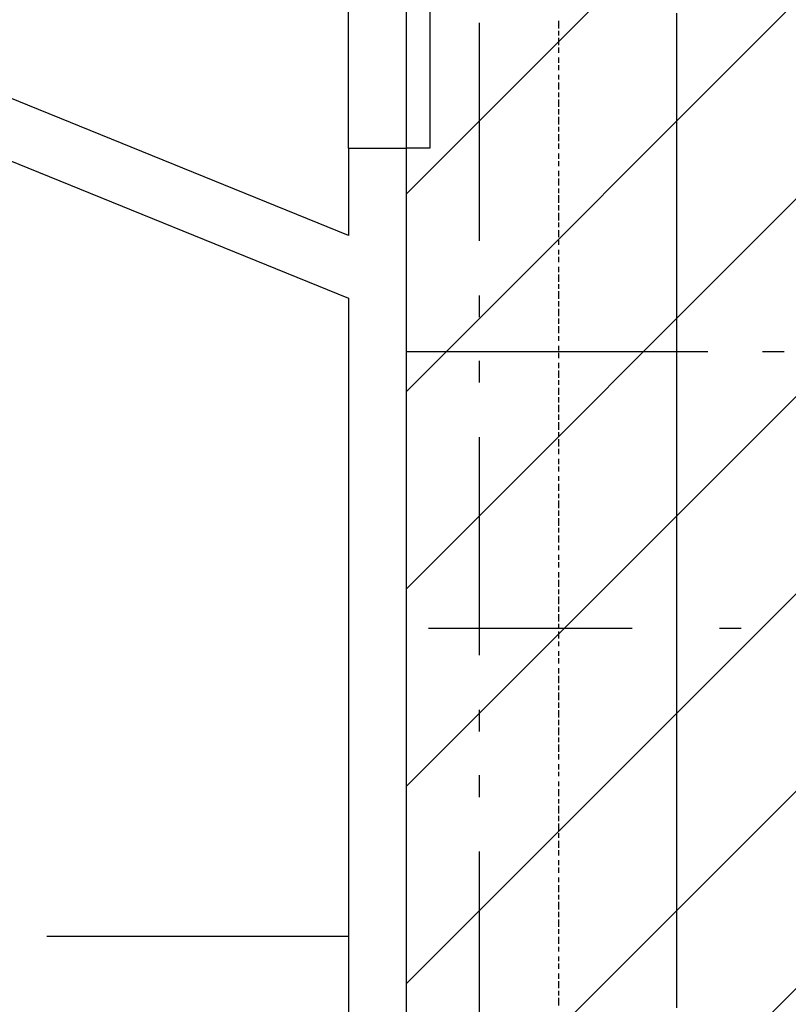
# Model space of a CAD drawing. Extents: x 997 to 109698, y 921 to 94021.
# Tile 349 of 656: x 5907 to 7230, y 51585 to 53278. Entities that reach past the tile are written whole.
import ezdxf

# ---------------------------------------------------------------- set-up
doc = ezdxf.new("R2010")
doc.units = 0
doc.header["$MEASUREMENT"] = 0
for name, color, linetype in [('12', 7, 'CONTINUOUS'), ('28', 7, 'CONTINUOUS'), ('40', 7, 'CONTINUOUS')]:
    doc.layers.add(name, color=color, linetype=linetype)

msp = doc.modelspace()

# ---------------------------------------------------------------- linework, layer by layer
at = {"layer": '12', "color": 5}
for p, q in [((7037.630503, 53275.563401), (7037.630503, 53288.563401)), ((7037.630503, 53267.563401), (7037.630503, 53275.563401)), ((7037.630503, 53254.563401), (7037.630503, 53267.563401)), ((7037.630503, 53246.563401), (7037.630503, 53254.563401)), ((7037.630503, 53237.563401), (7037.630503, 53246.563401)), ((7037.630503, 53224.563401), (7037.630503, 53237.563401)), ((7037.630503, 53216.563401), (7037.630503, 53224.563401)), ((7037.630503, 53207.563401), (7037.630503, 53216.563401)), ((7037.630503, 53195.563401), (7037.630503, 53207.563401)), ((7037.630503, 53186.563401), (7037.630503, 53195.563401)), ((7037.630503, 53178.563401), (7037.630503, 53186.563401)), ((7037.630503, 53165.563401), (7037.630503, 53178.563401)), ((7037.630503, 53157.563401), (7037.630503, 53165.563401)), ((7037.630503, 53144.563401), (7037.630503, 53157.563401)), ((7037.630503, 53136.563401), (7037.630503, 53144.563401)), ((7037.630503, 53127.563401), (7037.630503, 53136.563401)), ((7037.630503, 53114.563401), (7037.630503, 53127.563401)), ((7037.630503, 53106.563401), (7037.630503, 53114.563401)), ((7037.630503, 53097.563401), (7037.630503, 53106.563401)), ((7037.630503, 53085.563401), (7037.630503, 53097.563401)), ((7037.630503, 53076.563401), (7037.630503, 53085.563401)), ((7037.630503, 53068.563401), (7037.630503, 53076.563401)), ((7037.630503, 53055.563401), (7037.630503, 53068.563401)), ((7037.630503, 53047.563401), (7037.630503, 53055.563401)), ((7037.630503, 53034.563401), (7037.630503, 53047.563401)), ((7037.630503, 53025.563401), (7037.630503, 53034.563401)), ((7037.630503, 53017.563401), (7037.630503, 53025.563401)), ((7037.630503, 53004.563401), (7037.630503, 53017.563401)), ((7037.630503, 52996.563401), (7037.630503, 53004.563401)), ((7037.630503, 52987.563401), (7037.630503, 52996.563401)), ((7037.630503, 52975.563401), (7037.630503, 52987.563401)), ((7037.630503, 52966.563401), (7037.630503, 52975.563401)), ((7037.630503, 52958.563401), (7037.630503, 52966.563401)), ((7037.630503, 52945.563401), (7037.630503, 52958.563401)), ((7037.630503, 52937.563401), (7037.630503, 52945.563401)), ((7037.630503, 52924.563401), (7037.630503, 52937.563401)), ((7037.630503, 52915.563401), (7037.630503, 52924.563401)), ((7037.630503, 52907.563401), (7037.630503, 52915.563401)), ((7037.630503, 52894.563401), (7037.630503, 52907.563401)), ((7037.630503, 52886.563401), (7037.630503, 52894.563401)), ((7037.630503, 52877.563401), (7037.630503, 52886.563401)), ((7037.630503, 52865.563401), (7037.630503, 52877.563401)), ((7037.630503, 52856.563401), (7037.630503, 52865.563401)), ((7037.630503, 52848.563401), (7037.630503, 52856.563401)), ((7037.630503, 52835.563401), (7037.630503, 52848.563401)), ((7037.630503, 52826.563401), (7037.630503, 52835.563401)), ((7037.630503, 52818.563401), (7037.630503, 52826.563401)), ((7037.630503, 52805.563401), (7037.630503, 52818.563401)), ((7037.630503, 52797.563401), (7037.630503, 52805.563401)), ((7037.630503, 52784.563401), (7037.630503, 52797.563401)), ((7037.630503, 52776.563401), (7037.630503, 52784.563401)), ((7037.630503, 52767.563401), (7037.630503, 52776.563401)), ((7037.630503, 52754.563401), (7037.630503, 52767.563401)), ((7037.630503, 52746.563401), (7037.630503, 52754.563401)), ((7037.630503, 52738.563401), (7037.630503, 52746.563401)), ((7037.630503, 52725.563401), (7037.630503, 52738.563401)), ((7037.630503, 52716.563401), (7037.630503, 52725.563401)), ((7037.630503, 52708.563401), (7037.630503, 52716.563401)), ((7037.630503, 52695.563401), (7037.630503, 52708.563401)), ((7037.630503, 52687.563401), (7037.630503, 52695.563401)), ((7037.630503, 52674.563401), (7037.630503, 52687.563401)), ((7037.630503, 52666.563401), (7037.630503, 52674.563401)), ((7037.630503, 52657.563401), (7037.630503, 52666.563401)), ((7037.630503, 52644.563401), (7037.630503, 52657.563401)), ((7037.630503, 52636.563401), (7037.630503, 52644.563401)), ((7037.630503, 52628.563401), (7037.630503, 52636.563401)), ((7037.630503, 52615.563401), (7037.630503, 52628.563401)), ((7037.630503, 52606.563401), (7037.630503, 52615.563401)), ((7037.630503, 52598.563401), (7037.630503, 52606.563401)), ((7037.630503, 52585.563401), (7037.630503, 52598.563401)), ((7037.630503, 52577.563401), (7037.630503, 52585.563401)), ((7037.630503, 52564.563401), (7037.630503, 52577.563401)), ((7037.630503, 52556.563401), (7037.630503, 52564.563401)), ((7037.630503, 52547.563401), (7037.630503, 52556.563401)), ((7037.630503, 52534.563401), (7037.630503, 52547.563401)), ((7037.630503, 52526.563401), (7037.630503, 52534.563401)), ((7037.630503, 52517.563401), (7037.630503, 52526.563401)), ((7037.630503, 52505.563401), (7037.630503, 52517.563401)), ((7037.630503, 52496.563401), (7037.630503, 52505.563401)), ((7037.630503, 52488.563401), (7037.630503, 52496.563401)), ((7037.630503, 52475.563401), (7037.630503, 52488.563401)), ((7037.630503, 52467.563401), (7037.630503, 52475.563401)), ((7037.630503, 52454.563401), (7037.630503, 52467.563401)), ((7037.630503, 52445.563401), (7037.630503, 52454.563401)), ((7037.630503, 52437.563401), (7037.630503, 52445.563401)), ((7037.630503, 52424.563401), (7037.630503, 52437.563401)), ((7037.630503, 52416.563401), (7037.630503, 52424.563401)), ((7037.630503, 52407.563401), (7037.630503, 52416.563401)), ((7037.630503, 52395.563401), (7037.630503, 52407.563401)), ((7037.630503, 52386.563401), (7037.630503, 52395.563401)), ((7037.630503, 52378.563401), (7037.630503, 52386.563401)), ((7037.630503, 52365.563401), (7037.630503, 52378.563401)), ((7037.630503, 52357.563401), (7037.630503, 52365.563401)), ((7037.630503, 52344.563401), (7037.630503, 52357.563401)), ((7037.630503, 52335.563401), (7037.630503, 52344.563401)), ((7037.630503, 52327.563401), (7037.630503, 52335.563401)), ((7037.630503, 52314.563401), (7037.630503, 52327.563401)), ((7037.630503, 52306.563401), (7037.630503, 52314.563401)), ((7037.630503, 52297.563401), (7037.630503, 52306.563401)), ((7037.630503, 52285.563401), (7037.630503, 52297.563401)), ((7037.630503, 52276.563401), (7037.630503, 52285.563401)), ((7037.630503, 52268.563401), (7037.630503, 52276.563401)), ((7037.630503, 52255.563401), (7037.630503, 52268.563401)), ((7037.630503, 52246.563401), (7037.630503, 52255.563401)), ((7037.630503, 52238.563401), (7037.630503, 52246.563401)), ((7037.630503, 52225.563401), (7037.630503, 52238.563401)), ((7037.630503, 52217.563401), (7037.630503, 52225.563401)), ((7037.630503, 52204.563401), (7037.630503, 52217.563401)), ((7037.630503, 52196.563401), (7037.630503, 52204.563401)), ((7037.630503, 52187.563401), (7037.630503, 52196.563401)), ((7037.630503, 52174.563401), (7037.630503, 52187.563401)), ((7037.630503, 52166.563401), (7037.630503, 52174.563401)), ((7037.630503, 52158.563401), (7037.630503, 52166.563401)), ((7037.630503, 52145.563401), (7037.630503, 52158.563401)), ((7037.630503, 52136.563401), (7037.630503, 52145.563401)), ((7037.630503, 52128.563401), (7037.630503, 52136.563401)), ((7037.630503, 52115.563401), (7037.630503, 52128.563401)), ((7037.630503, 52107.563401), (7037.630503, 52115.563401)), ((7037.630503, 52094.563401), (7037.630503, 52107.563401)), ((7037.630503, 52086.563401), (7037.630503, 52094.563401)), ((7037.630503, 52077.563401), (7037.630503, 52086.563401)), ((7037.630503, 52064.563401), (7037.630503, 52077.563401)), ((7037.630503, 52056.563401), (7037.630503, 52064.563401)), ((7037.630503, 52047.563401), (7037.630503, 52056.563401)), ((7037.630503, 52035.563401), (7037.630503, 52047.563401)), ((7037.630503, 52026.563401), (7037.630503, 52035.563401)), ((7037.630503, 52018.563401), (7037.630503, 52026.563401)), ((7037.630503, 52005.563401), (7037.630503, 52018.563401)), ((7037.630503, 51997.563401), (7037.630503, 52005.563401)), ((7037.630503, 51984.563401), (7037.630503, 51997.563401)), ((7037.630503, 51976.563401), (7037.630503, 51984.563401)), ((7037.630503, 51967.563401), (7037.630503, 51976.563401)), ((7037.630503, 51954.563401), (7037.630503, 51967.563401)), ((7037.630503, 51946.563401), (7037.630503, 51954.563401)), ((7037.630503, 51937.563401), (7037.630503, 51946.563401)), ((7037.630503, 51925.563401), (7037.630503, 51937.563401)), ((7037.630503, 51916.563401), (7037.630503, 51925.563401)), ((7037.630503, 51908.563401), (7037.630503, 51916.563401)), ((7037.630503, 51895.563401), (7037.630503, 51908.563401)), ((7037.630503, 51887.563401), (7037.630503, 51895.563401)), ((7037.630503, 51874.563401), (7037.630503, 51887.563401)), ((7037.630503, 51865.563401), (7037.630503, 51874.563401)), ((7037.630503, 51857.563401), (7037.630503, 51865.563401)), ((7037.630503, 51844.563401), (7037.630503, 51857.563401)), ((7037.630503, 51836.563401), (7037.630503, 51844.563401)), ((7037.630503, 51827.563401), (7037.630503, 51836.563401)), ((7037.630503, 51815.563401), (7037.630503, 51827.563401)), ((7037.630503, 51806.563401), (7037.630503, 51815.563401)), ((7037.630503, 51798.563401), (7037.630503, 51806.563401)), ((7037.630503, 51785.563401), (7037.630503, 51798.563401)), ((7037.630503, 51777.563401), (7037.630503, 51785.563401)), ((7037.630503, 51764.563401), (7037.630503, 51777.563401)), ((7037.630503, 51755.563401), (7037.630503, 51764.563401)), ((7037.630503, 51747.563401), (7037.630503, 51755.563401)), ((7037.630503, 51734.563401), (7037.630503, 51747.563401)), ((7037.630503, 51726.563401), (7037.630503, 51734.563401)), ((7037.630503, 51717.563401), (7037.630503, 51726.563401)), ((7037.630503, 51705.563401), (7037.630503, 51717.563401)), ((7037.630503, 51696.563401), (7037.630503, 51705.563401)), ((7037.630503, 51688.563401), (7037.630503, 51696.563401)), ((7037.630503, 51675.563401), (7037.630503, 51688.563401)), ((7037.630503, 51666.563401), (7037.630503, 51675.563401)), ((7037.630503, 51654.563401), (7037.630503, 51666.563401)), ((7037.630503, 51645.563401), (7037.630503, 51654.563401)), ((7037.630503, 51637.563401), (7037.630503, 51645.563401)), ((7037.630503, 51624.563401), (7037.630503, 51637.563401)), ((7037.630503, 51616.563401), (7037.630503, 51624.563401)), ((7037.630503, 51607.563401), (7037.630503, 51616.563401)), ((7037.630503, 51595.563401), (7037.630503, 51607.563401)), ((7037.630503, 51586.563401), (7037.630503, 51595.563401)), ((7037.630503, 51578.563401), (7037.630503, 51586.563401))]:
    msp.add_line(p, q, dxfattribs=at)
at = {"layer": '12', "color": 1}
for p, q in [((6834.630503, 53262.563401), (6834.630503, 53275.563401)), ((6834.630503, 53250.563401), (6834.630503, 53258.563401)), ((6834.630503, 53233.563401), (6834.630503, 53246.563401)), ((6834.630503, 53220.563401), (6834.630503, 53229.563401)), ((6834.630503, 53203.563401), (6834.630503, 53212.563401)), ((6834.630503, 53190.563401), (6834.630503, 53199.563401)), ((6834.630503, 53174.563401), (6834.630503, 53182.563401)), ((6834.630503, 53157.563401), (6834.630503, 53169.563401)), ((6834.630503, 53144.563401), (6834.630503, 53152.563401)), ((6834.630503, 53127.563401), (6834.630503, 53140.563401)), ((6834.630503, 53114.563401), (6834.630503, 53123.563401)), ((6834.630503, 53097.563401), (6834.630503, 53110.563401)), ((6834.630503, 53085.563401), (6834.630503, 53093.563401)), ((6834.630503, 53068.563401), (6834.630503, 53080.563401)), ((6834.630503, 53055.563401), (6834.630503, 53064.563401)), ((6834.630503, 53038.563401), (6834.630503, 53047.563401)), ((6834.630503, 53025.563401), (6834.630503, 53034.563401)), ((6834.630503, 53008.563401), (6834.630503, 53017.563401)), ((6834.630503, 52992.563401), (6834.630503, 53004.563401)), ((6834.630503, 52979.563401), (6834.630503, 52987.563401)), ((6834.630503, 52962.563401), (6834.630503, 52975.563401)), ((6834.630503, 52949.563401), (6834.630503, 52958.563401)), ((6834.630503, 52932.563401), (6834.630503, 52945.563401)), ((6834.630503, 52920.563401), (6834.630503, 52928.563401)), ((6834.630503, 52903.563401), (6834.630503, 52915.563401)), ((6834.630503, 52890.563401), (6834.630503, 52898.563401)), ((6834.630503, 52873.563401), (6834.630503, 52881.563401)), ((6834.630503, 52860.563401), (6834.630503, 52869.563401)), ((6834.630503, 52843.563401), (6834.630503, 52852.563401)), ((6834.630503, 52826.563401), (6834.630503, 52839.563401)), ((6834.630503, 52814.563401), (6834.630503, 52822.563401)), ((6834.630503, 52797.563401), (6834.630503, 52810.563401)), ((6834.630503, 52784.563401), (6834.630503, 52793.563401)), ((6834.630503, 52767.563401), (6834.630503, 52780.563401)), ((6834.630503, 52754.563401), (6834.630503, 52763.563401)), ((6834.630503, 52738.563401), (6834.630503, 52750.563401)), ((6834.630503, 52725.563401), (6834.630503, 52733.563401)), ((6834.630503, 52708.563401), (6834.630503, 52716.563401)), ((6834.630503, 52695.563401), (6834.630503, 52704.563401)), ((6834.630503, 52678.563401), (6834.630503, 52687.563401)), ((6834.630503, 52661.563401), (6834.630503, 52674.563401)), ((6834.630503, 52649.563401), (6834.630503, 52657.563401)), ((6834.630503, 52632.563401), (6834.630503, 52644.563401)), ((6834.630503, 52619.563401), (6834.630503, 52628.563401)), ((6834.630503, 52602.563401), (6834.630503, 52615.563401)), ((6834.630503, 52589.563401), (6834.630503, 52598.563401)), ((6834.630503, 52572.563401), (6834.630503, 52585.563401)), ((6834.630503, 52560.563401), (6834.630503, 52568.563401)), ((6834.630503, 52543.563401), (6834.630503, 52556.563401)), ((6834.630503, 52530.563401), (6834.630503, 52539.563401)), ((6834.630503, 52513.563401), (6834.630503, 52522.563401)), ((6834.630503, 52500.563401), (6834.630503, 52509.563401)), ((6834.630503, 52484.563401), (6834.630503, 52492.563401)), ((6834.630503, 52467.563401), (6834.630503, 52479.563401)), ((6834.630503, 52454.563401), (6834.630503, 52462.563401)), ((6834.630503, 52437.563401), (6834.630503, 52450.563401)), ((6834.630503, 52424.563401), (6834.630503, 52433.563401)), ((6834.630503, 52407.563401), (6834.630503, 52420.563401)), ((6834.630503, 52395.563401), (6834.630503, 52403.563401)), ((6834.630503, 52378.563401), (6834.630503, 52390.563401)), ((6834.630503, 52365.563401), (6834.630503, 52373.563401)), ((6834.630503, 52348.563401), (6834.630503, 52357.563401)), ((6834.630503, 52335.563401), (6834.630503, 52344.563401)), ((6834.630503, 52318.563401), (6834.630503, 52327.563401)), ((6834.630503, 52302.563401), (6834.630503, 52314.563401)), ((6834.630503, 52289.563401), (6834.630503, 52297.563401)), ((6834.630503, 52272.563401), (6834.630503, 52285.563401)), ((6834.630503, 52259.563401), (6834.630503, 52268.563401)), ((6834.630503, 52242.563401), (6834.630503, 52255.563401)), ((6834.630503, 52230.563401), (6834.630503, 52238.563401)), ((6834.630503, 52213.563401), (6834.630503, 52225.563401)), ((6834.630503, 52200.563401), (6834.630503, 52208.563401)), ((6834.630503, 52183.563401), (6834.630503, 52191.563401)), ((6834.630503, 52170.563401), (6834.630503, 52179.563401)), ((6834.630503, 52153.563401), (6834.630503, 52162.563401)), ((6834.630503, 52136.563401), (6834.630503, 52149.563401)), ((6834.630503, 52124.563401), (6834.630503, 52132.563401)), ((6834.630503, 52107.563401), (6834.630503, 52120.563401)), ((6834.630503, 52094.563401), (6834.630503, 52103.563401)), ((6834.630503, 52077.563401), (6834.630503, 52090.563401)), ((6834.630503, 52064.563401), (6834.630503, 52073.563401)), ((6834.630503, 52047.563401), (6834.630503, 52060.563401)), ((6834.630503, 52035.563401), (6834.630503, 52043.563401)), ((6834.630503, 52018.563401), (6834.630503, 52031.563401)), ((6834.630503, 52005.563401), (6834.630503, 52014.563401)), ((6834.630503, 51988.563401), (6834.630503, 51997.563401)), ((6834.630503, 51976.563401), (6834.630503, 51984.563401)), ((6834.630503, 51959.563401), (6834.630503, 51967.563401)), ((6834.630503, 51942.563401), (6834.630503, 51954.563401)), ((6834.630503, 51929.563401), (6834.630503, 51937.563401)), ((6834.630503, 51912.563401), (6834.630503, 51925.563401)), ((6834.630503, 51899.563401), (6834.630503, 51908.563401)), ((6834.630503, 51882.563401), (6834.630503, 51895.563401)), ((6834.630503, 51870.563401), (6834.630503, 51878.563401)), ((6834.630503, 51853.563401), (6834.630503, 51865.563401)), ((6834.630503, 51840.563401), (6834.630503, 51849.563401)), ((6834.630503, 51823.563401), (6834.630503, 51832.563401)), ((6834.630503, 51810.563401), (6834.630503, 51819.563401)), ((6834.630503, 51794.563401), (6834.630503, 51802.563401)), ((6834.630503, 51777.563401), (6834.630503, 51789.563401)), ((6834.630503, 51764.563401), (6834.630503, 51772.563401)), ((6834.630503, 51747.563401), (6834.630503, 51760.563401)), ((6834.630503, 51734.563401), (6834.630503, 51743.563401)), ((6834.630503, 51717.563401), (6834.630503, 51730.563401)), ((6834.630503, 51705.563401), (6834.630503, 51713.563401)), ((6834.630503, 51688.563401), (6834.630503, 51700.563401)), ((6834.630503, 51675.563401), (6834.630503, 51683.563401)), ((6834.630503, 51658.563401), (6834.630503, 51666.563401)), ((6834.630503, 51645.563401), (6834.630503, 51654.563401)), ((6834.630503, 51628.563401), (6834.630503, 51637.563401)), ((6834.630503, 51612.563401), (6834.630503, 51624.563401)), ((6834.630503, 51599.563401), (6834.630503, 51607.563401)), ((6834.630503, 51582.563401), (6834.630503, 51595.563401))]:
    msp.add_line(p, q, dxfattribs=at)
at = {"layer": '28', "color": 2}
for p, q in [((12280.651255, 58685.955237), (6572.636205, 52977.940188)), ((12620.06251, 58685.955237), (6572.636205, 52638.528933)), ((12959.473764, 58685.955237), (6572.636205, 52299.117678)), ((13298.885019, 58685.955237), (6572.636205, 51959.706423)), ((13638.296274, 58685.955237), (6572.636205, 51620.295168)), ((13977.707529, 58685.955237), (6572.636205, 51280.883913)), ((14317.118784, 58685.955237), (6572.636205, 50941.472658))]:
    msp.add_line(p, q, dxfattribs=at)
at = {"layer": '28', "color": 4}
msp.add_line((6961.130503, 52230.563401), (6610.630503, 52230.563401), dxfattribs=at)
at = {"layer": '28', "color": 4, "linetype": 'Continuous'}
msp.add_line((7148.630503, 52230.563401), (7111.130503, 52230.563401), dxfattribs=at)
at = {"layer": '40', "color": 8, "linetype": 'Continuous'}
for p, q in [((6472.636205, 53056.826103), (6472.636205, 56256.826103)), ((6572.636205, 53056.826103), (6572.636205, 56256.826103)), ((6612.636205, 56256.826103), (6612.636205, 53056.826103)), ((6697.636205, 53272.204238), (6697.636205, 52897.204238)), ((6472.636205, 52906.547342), (5675.530271, 53230.109422)), ((5637.918729, 53137.45214), (6472.636205, 52798.622744)), ((6472.636205, 53056.826103), (6472.636205, 52906.547342)), ((6472.636205, 53056.826103), (6572.636205, 53056.826103)), ((6612.636205, 53056.826103), (6572.636205, 53056.826103)), ((6572.636205, 52906.547342), (6572.636205, 53056.826103)), ((6572.636205, 51560.954237), (6572.636205, 52906.547342)), ((6472.636205, 52798.622744), (6472.636205, 51560.954237)), ((6697.636205, 52803.454238), (6697.636205, 52765.954238)), ((6572.636205, 52706.826102), (7091.386205, 52706.826102)), ((7185.136205, 52706.826102), (7222.636205, 52706.826102)), ((6697.636205, 52690.954238), (6697.636205, 52653.454238)), ((6697.636205, 52559.704238), (6697.636205, 52184.704238)), ((6697.636205, 52090.954238), (6697.636205, 52053.454238)), ((6697.636205, 51978.454238), (6697.636205, 51940.954238)), ((6697.636205, 51847.204238), (6697.636205, 51472.204238)), ((6472.636205, 51700.954237), (5953.886205, 51700.954237))]:
    msp.add_line(p, q, dxfattribs=at)

doc.saveas('drawing.dxf')
